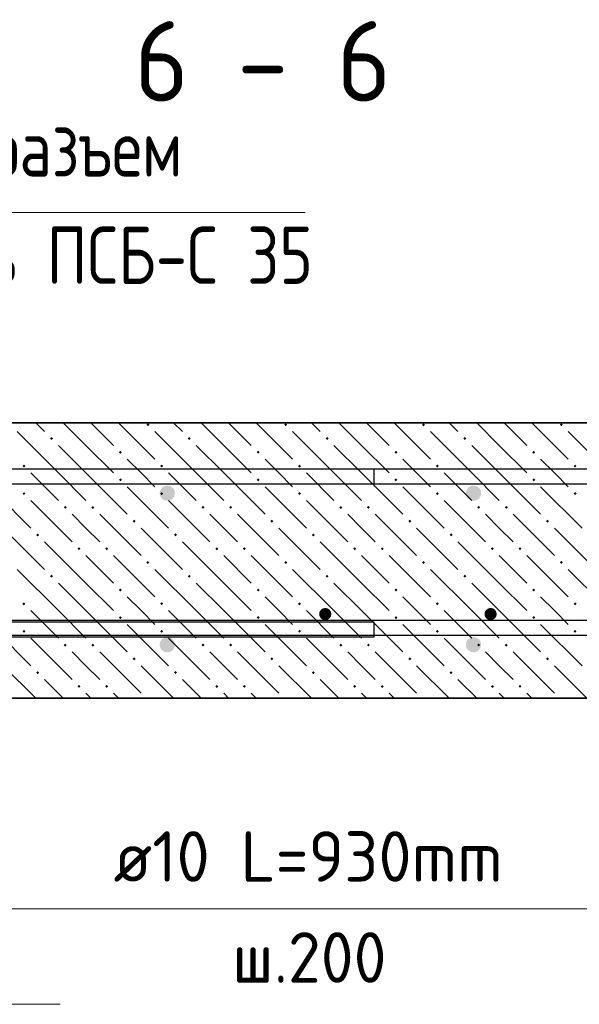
# Model space of a CAD drawing. Header units: millimetres. Extents: x 40580 to 1930067, y -240640 to 81020.
# Tile 462 of 656: x 1151486 to 1153922, y -233016 to -228726. Entities that reach past the tile are written whole.
import ezdxf

# ---------------------------------------------------------------- set-up
doc = ezdxf.new("R2010")
doc.units = ezdxf.units.MM
for name, color, linetype, lineweight in [('ЖБ Перекрытие верхний уровень', 7, 'Continuous', 35), ('Позиционная метка линия выноска', 7, 'Continuous', 13), ('Позиционная метка номер позиции', 7, 'Continuous', 13), ('Примечания', 7, 'Continuous', 13), ('Сечения символ', 7, 'Continuous', 25), ('Фиксатор', 7, 'Continuous', 25), ('Фоновоя арматура Х1', 52, 'Continuous', 25)]:
    doc.layers.add(name, color=color, linetype=linetype, lineweight=lineweight)
doc.styles.add('GOST 2.304', font='isocpeur.ttf', dxfattribs={"width": 0.8})
doc.styles.add('ISOCPEUR', font='isocpeur.ttf')

msp = doc.modelspace()

# ---------------------------------------------------------------- hatches: boundary and pattern name
at = {"layer": 'ЖБ Перекрытие верхний уровень', "linetype": 'Continuous', "lineweight": -3, "transparency": 33554687}
for points in [[(1152037.4, -230491), (1152043.9, -230484.5), (1152050.4, -230491), (1152043.9, -230497.5)], [(1152637.4, -230491), (1152643.9, -230484.5), (1152650.4, -230491), (1152643.9, -230497.5)], [(1153237.4, -230491), (1153243.9, -230484.5), (1153250.4, -230491), (1153243.9, -230497.5)], [(1153837.4, -230491), (1153843.9, -230484.5), (1153850.4, -230491), (1153843.9, -230497.5)], [(1151617.4, -230551), (1151623.9, -230544.5), (1151630.4, -230551), (1151623.9, -230557.5)], [(1152217.4, -230551), (1152223.9, -230544.5), (1152230.4, -230551), (1152223.9, -230557.5)], [(1152817.4, -230551), (1152823.9, -230544.5), (1152830.4, -230551), (1152823.9, -230557.5)], [(1153417.4, -230551), (1153423.9, -230544.5), (1153430.4, -230551), (1153423.9, -230557.5)], [(1151917.4, -230611), (1151923.9, -230604.5), (1151930.4, -230611), (1151923.9, -230617.5)], [(1152517.4, -230611), (1152523.9, -230604.5), (1152530.4, -230611), (1152523.9, -230617.5)], [(1153117.4, -230611), (1153123.9, -230604.5), (1153130.4, -230611), (1153123.9, -230617.5)], [(1153717.4, -230611), (1153723.9, -230604.5), (1153730.4, -230611), (1153723.9, -230617.5)], [(1151497.4, -230671), (1151503.9, -230664.5), (1151510.4, -230671), (1151503.9, -230677.5)], [(1152097.4, -230671), (1152103.9, -230664.5), (1152110.4, -230671), (1152103.9, -230677.5)], [(1152697.4, -230671), (1152703.9, -230664.5), (1152710.4, -230671), (1152703.9, -230677.5)], [(1153297.4, -230671), (1153303.9, -230664.5), (1153310.4, -230671), (1153303.9, -230677.5)], [(1153897.4, -230671), (1153903.9, -230664.5), (1153910.4, -230671), (1153903.9, -230677.5)], [(1151917.4, -230731), (1151923.9, -230724.5), (1151930.4, -230731), (1151923.9, -230737.5)], [(1152517.4, -230731), (1152523.9, -230724.5), (1152530.4, -230731), (1152523.9, -230737.5)], [(1153117.4, -230731), (1153123.9, -230724.5), (1153130.4, -230731), (1153123.9, -230737.5)], [(1153717.4, -230731), (1153723.9, -230724.5), (1153730.4, -230731), (1153723.9, -230737.5)], [(1151497.4, -230791), (1151503.9, -230784.5), (1151510.4, -230791), (1151503.9, -230797.5)], [(1152097.4, -230791), (1152103.9, -230784.5), (1152110.4, -230791), (1152103.9, -230797.5)], [(1152697.4, -230791), (1152703.9, -230784.5), (1152710.4, -230791), (1152703.9, -230797.5)], [(1153297.4, -230791), (1153303.9, -230784.5), (1153310.4, -230791), (1153303.9, -230797.5)], [(1153897.4, -230791), (1153903.9, -230784.5), (1153910.4, -230791), (1153903.9, -230797.5)], [(1151677.4, -230851), (1151683.9, -230844.5), (1151690.4, -230851), (1151683.9, -230857.5)], [(1151797.4, -230851), (1151803.9, -230844.5), (1151810.4, -230851), (1151803.9, -230857.5)], [(1152277.4, -230851), (1152283.9, -230844.5), (1152290.4, -230851), (1152283.9, -230857.5)], [(1152397.4, -230851), (1152403.9, -230844.5), (1152410.4, -230851), (1152403.9, -230857.5)], [(1152877.4, -230851), (1152883.9, -230844.5), (1152890.4, -230851), (1152883.9, -230857.5)], [(1152997.4, -230851), (1153003.9, -230844.5), (1153010.4, -230851), (1153003.9, -230857.5)], [(1153477.4, -230851), (1153483.9, -230844.5), (1153490.4, -230851), (1153483.9, -230857.5)], [(1153597.4, -230851), (1153603.9, -230844.5), (1153610.4, -230851), (1153603.9, -230857.5)], [(1151977.4, -230911), (1151983.9, -230904.5), (1151990.4, -230911), (1151983.9, -230917.5)], [(1152577.4, -230911), (1152583.9, -230904.5), (1152590.4, -230911), (1152583.9, -230917.5)], [(1153177.4, -230911), (1153183.9, -230904.5), (1153190.4, -230911), (1153183.9, -230917.5)], [(1153777.4, -230911), (1153783.9, -230904.5), (1153790.4, -230911), (1153783.9, -230917.5)], [(1151557.4, -230971), (1151563.9, -230964.5), (1151570.4, -230971), (1151563.9, -230977.5)], [(1152157.4, -230971), (1152163.9, -230964.5), (1152170.4, -230971), (1152163.9, -230977.5)], [(1152757.4, -230971), (1152763.9, -230964.5), (1152770.4, -230971), (1152763.9, -230977.5)], [(1153357.4, -230971), (1153363.9, -230964.5), (1153370.4, -230971), (1153363.9, -230977.5)], [(1151737.4, -231031), (1151743.9, -231024.5), (1151750.4, -231031), (1151743.9, -231037.5)], [(1151857.4, -231031), (1151863.9, -231024.5), (1151870.4, -231031), (1151863.9, -231037.5)], [(1152337.4, -231031), (1152343.9, -231024.5), (1152350.4, -231031), (1152343.9, -231037.5)], [(1152457.4, -231031), (1152463.9, -231024.5), (1152470.4, -231031), (1152463.9, -231037.5)], [(1152937.4, -231031), (1152943.9, -231024.5), (1152950.4, -231031), (1152943.9, -231037.5)], [(1153057.4, -231031), (1153063.9, -231024.5), (1153070.4, -231031), (1153063.9, -231037.5)], [(1153537.4, -231031), (1153543.9, -231024.5), (1153550.4, -231031), (1153543.9, -231037.5)], [(1153657.4, -231031), (1153663.9, -231024.5), (1153670.4, -231031), (1153663.9, -231037.5)], [(1152037.4, -231091), (1152043.9, -231084.5), (1152050.4, -231091), (1152043.9, -231097.5)], [(1152637.4, -231091), (1152643.9, -231084.5), (1152650.4, -231091), (1152643.9, -231097.5)], [(1153237.4, -231091), (1153243.9, -231084.5), (1153250.4, -231091), (1153243.9, -231097.5)], [(1153837.4, -231091), (1153843.9, -231084.5), (1153850.4, -231091), (1153843.9, -231097.5)], [(1151617.4, -231151), (1151623.9, -231144.5), (1151630.4, -231151), (1151623.9, -231157.5)], [(1152217.4, -231151), (1152223.9, -231144.5), (1152230.4, -231151), (1152223.9, -231157.5)], [(1152817.4, -231151), (1152823.9, -231144.5), (1152830.4, -231151), (1152823.9, -231157.5)], [(1153417.4, -231151), (1153423.9, -231144.5), (1153430.4, -231151), (1153423.9, -231157.5)], [(1151917.4, -231211), (1151923.9, -231204.5), (1151930.4, -231211), (1151923.9, -231217.5)], [(1152517.4, -231211), (1152523.9, -231204.5), (1152530.4, -231211), (1152523.9, -231217.5)], [(1153117.4, -231211), (1153123.9, -231204.5), (1153130.4, -231211), (1153123.9, -231217.5)], [(1153717.4, -231211), (1153723.9, -231204.5), (1153730.4, -231211), (1153723.9, -231217.5)], [(1151497.4, -231271), (1151503.9, -231264.5), (1151510.4, -231271), (1151503.9, -231277.5)], [(1152097.4, -231271), (1152103.9, -231264.5), (1152110.4, -231271), (1152103.9, -231277.5)], [(1152697.4, -231271), (1152703.9, -231264.5), (1152710.4, -231271), (1152703.9, -231277.5)], [(1153297.4, -231271), (1153303.9, -231264.5), (1153310.4, -231271), (1153303.9, -231277.5)], [(1153897.4, -231271), (1153903.9, -231264.5), (1153910.4, -231271), (1153903.9, -231277.5)], [(1151917.4, -231331), (1151923.9, -231324.5), (1151930.4, -231331), (1151923.9, -231337.5)], [(1152517.4, -231331), (1152523.9, -231324.5), (1152530.4, -231331), (1152523.9, -231337.5)], [(1153117.4, -231331), (1153123.9, -231324.5), (1153130.4, -231331), (1153123.9, -231337.5)], [(1153717.4, -231331), (1153723.9, -231324.5), (1153730.4, -231331), (1153723.9, -231337.5)], [(1151497.4, -231391), (1151503.9, -231384.5), (1151510.4, -231391), (1151503.9, -231397.5)], [(1152097.4, -231391), (1152103.9, -231384.5), (1152110.4, -231391), (1152103.9, -231397.5)], [(1152697.4, -231391), (1152703.9, -231384.5), (1152710.4, -231391), (1152703.9, -231397.5)], [(1153297.4, -231391), (1153303.9, -231384.5), (1153310.4, -231391), (1153303.9, -231397.5)], [(1153897.4, -231391), (1153903.9, -231384.5), (1153910.4, -231391), (1153903.9, -231397.5)], [(1151677.4, -231451), (1151683.9, -231444.5), (1151690.4, -231451), (1151683.9, -231457.5)], [(1151797.4, -231451), (1151803.9, -231444.5), (1151810.4, -231451), (1151803.9, -231457.5)], [(1152277.4, -231451), (1152283.9, -231444.5), (1152290.4, -231451), (1152283.9, -231457.5)], [(1152397.4, -231451), (1152403.9, -231444.5), (1152410.4, -231451), (1152403.9, -231457.5)], [(1152877.4, -231451), (1152883.9, -231444.5), (1152890.4, -231451), (1152883.9, -231457.5)], [(1152997.4, -231451), (1153003.9, -231444.5), (1153010.4, -231451), (1153003.9, -231457.5)], [(1153477.4, -231451), (1153483.9, -231444.5), (1153490.4, -231451), (1153483.9, -231457.5)], [(1153597.4, -231451), (1153603.9, -231444.5), (1153610.4, -231451), (1153603.9, -231457.5)], [(1151977.4, -231511), (1151983.9, -231504.5), (1151990.4, -231511), (1151983.9, -231517.5)], [(1152577.4, -231511), (1152583.9, -231504.5), (1152590.4, -231511), (1152583.9, -231517.5)], [(1153177.4, -231511), (1153183.9, -231504.5), (1153190.4, -231511), (1153183.9, -231517.5)], [(1153777.4, -231511), (1153783.9, -231504.5), (1153790.4, -231511), (1153783.9, -231517.5)], [(1151557.4, -231571), (1151563.9, -231564.5), (1151570.4, -231571), (1151563.9, -231577.5)], [(1152157.4, -231571), (1152163.9, -231564.5), (1152170.4, -231571), (1152163.9, -231577.5)], [(1152757.4, -231571), (1152763.9, -231564.5), (1152770.4, -231571), (1152763.9, -231577.5)], [(1153357.4, -231571), (1153363.9, -231564.5), (1153370.4, -231571), (1153363.9, -231577.5)], [(1151737.4, -231631), (1151743.9, -231624.5), (1151750.4, -231631), (1151743.9, -231637.5)], [(1151857.4, -231631), (1151863.9, -231624.5), (1151870.4, -231631), (1151863.9, -231637.5)], [(1152337.4, -231631), (1152343.9, -231624.5), (1152350.4, -231631), (1152343.9, -231637.5)], [(1152457.4, -231631), (1152463.9, -231624.5), (1152470.4, -231631), (1152463.9, -231637.5)], [(1152937.4, -231631), (1152943.9, -231624.5), (1152950.4, -231631), (1152943.9, -231637.5)], [(1153057.4, -231631), (1153063.9, -231624.5), (1153070.4, -231631), (1153063.9, -231637.5)], [(1153537.4, -231631), (1153543.9, -231624.5), (1153550.4, -231631), (1153543.9, -231637.5)], [(1153657.4, -231631), (1153663.9, -231624.5), (1153670.4, -231631), (1153663.9, -231637.5)]]:
    msp.add_hatch(color=7, dxfattribs=at).paths.add_polyline_path(points, flags=16)
at = {"layer": 'Фиксатор', "linetype": 'Continuous', "lineweight": 13, "transparency": 33554687}
for points in [[(1152842.6, -231315.9), (1152840.6, -231305.7), (1152834.8, -231297.1), (1152826.2, -231291.3), (1152816, -231289.3), (1152805.8, -231291.3), (1152797.1, -231297.1), (1152791.3, -231305.7), (1152789.3, -231315.9), (1152791.3, -231326.1), (1152797.1, -231334.8), (1152805.8, -231340.6), (1152816, -231342.6), (1152826.2, -231340.6), (1152834.8, -231334.8), (1152840.6, -231326.1)], [(1153562.6, -231315.9), (1153560.6, -231305.7), (1153554.8, -231297.1), (1153546.2, -231291.3), (1153536, -231289.3), (1153525.8, -231291.3), (1153517.1, -231297.1), (1153511.3, -231305.7), (1153509.3, -231315.9), (1153511.3, -231326.1), (1153517.1, -231334.8), (1153525.8, -231340.6), (1153536, -231342.6), (1153546.2, -231340.6), (1153554.8, -231334.8), (1153560.6, -231326.1)]]:
    msp.add_hatch(color=7, dxfattribs=at).paths.add_polyline_path(points)
at = {"layer": 'Фоновоя арматура Х1', "linetype": 'Continuous', "lineweight": -3, "transparency": 33554687}
for points in [[(1152161.6, -230789.3), (1152159, -230776.5), (1152151.8, -230765.7), (1152141, -230758.5), (1152128.2, -230755.9), (1152115.5, -230758.5), (1152104.7, -230765.7), (1152097.4, -230776.5), (1152094.9, -230789.3), (1152097.4, -230802), (1152104.7, -230812.8), (1152115.5, -230820.1), (1152128.2, -230822.6), (1152141, -230820.1), (1152151.8, -230812.8), (1152159, -230802)], [(1153494.9, -230789.3), (1153492.4, -230776.5), (1153485.1, -230765.7), (1153474.3, -230758.5), (1153461.6, -230755.9), (1153448.8, -230758.5), (1153438, -230765.7), (1153430.8, -230776.5), (1153428.2, -230789.3), (1153430.8, -230802), (1153438, -230812.8), (1153448.8, -230820.1), (1153461.6, -230822.6), (1153474.3, -230820.1), (1153485.1, -230812.8), (1153492.4, -230802)], [(1152161.6, -231449.3), (1152159, -231436.5), (1152151.8, -231425.7), (1152141, -231418.5), (1152128.2, -231415.9), (1152115.5, -231418.5), (1152104.7, -231425.7), (1152097.4, -231436.5), (1152094.9, -231449.3), (1152097.4, -231462), (1152104.7, -231472.8), (1152115.5, -231480.1), (1152128.2, -231482.6), (1152141, -231480.1), (1152151.8, -231472.8), (1152159, -231462)], [(1153494.9, -231449.3), (1153492.4, -231436.5), (1153485.1, -231425.7), (1153474.3, -231418.5), (1153461.6, -231415.9), (1153448.8, -231418.5), (1153438, -231425.7), (1153430.8, -231436.5), (1153428.2, -231449.3), (1153430.8, -231462), (1153438, -231472.8), (1153448.8, -231480.1), (1153461.6, -231482.6), (1153474.3, -231480.1), (1153485.1, -231472.8), (1153492.4, -231462)]]:
    msp.add_hatch(color=7, dxfattribs=at).paths.add_polyline_path(points)

# ---------------------------------------------------------------- linework, layer by layer
at = {"color": 38, "linetype": 'Continuous', "lineweight": 25, "true_color": 0x5f1e0f, "transparency": 33554687}
for points in [[(1150383.9, -230682.6), (1153028.2, -230682.6), (1153028.2, -230749.3)], [(1150383.9, -230682.6), (1153028.2, -230682.6), (1153028.2, -230749.3)], [(1153028.2, -230749.3), (1150388.5, -230749.3)], [(1153028.2, -230749.3), (1150388.5, -230749.3)], [(1150388.5, -231349.3), (1153028.2, -231349.3), (1153028.2, -231415.9), (1150383.9, -231415.9)], [(1150388.5, -231349.3), (1153028.2, -231349.3), (1153028.2, -231415.9), (1150383.9, -231415.9)]]:
    msp.add_lwpolyline(points, dxfattribs=at)
at = {"layer": 'ЖБ Перекрытие верхний уровень', "transparency": 33554687}
for p, q in [((1157328.2, -230482.6), (1149994.9, -230482.6)), ((1151328.2, -231682.6), (1157328.2, -231682.6))]:
    msp.add_line(p, q, dxfattribs=at)
at = {"layer": 'ЖБ Перекрытие верхний уровень', "color": 9, "linetype": 'Continuous', "lineweight": -3, "true_color": 0xc7c7c7, "transparency": 33554687}
for p, q in [((1151555.4, -230482.6), (1151593.9, -230521)), ((1151773.9, -230581), (1151675.4, -230482.6)), ((1151795.4, -230482.6), (1151893.9, -230581)), ((1151915.4, -230482.6), (1152073.9, -230641)), ((1152155.4, -230482.6), (1152193.9, -230521)), ((1152373.9, -230581), (1152275.4, -230482.6)), ((1152395.4, -230482.6), (1152493.9, -230581)), ((1152515.4, -230482.6), (1152673.9, -230641)), ((1152755.4, -230482.6), (1152793.9, -230521)), ((1152973.9, -230581), (1152875.4, -230482.6)), ((1152995.4, -230482.6), (1153093.9, -230581)), ((1153115.4, -230482.6), (1153273.9, -230641)), ((1153355.4, -230482.6), (1153393.9, -230521)), ((1153573.9, -230581), (1153475.4, -230482.6)), ((1153595.4, -230482.6), (1153693.9, -230581)), ((1153715.4, -230482.6), (1153873.9, -230641)), ((1151653.9, -230701), (1151473.9, -230521)), ((1152253.9, -230701), (1152073.9, -230521)), ((1152853.9, -230701), (1152673.9, -230521)), ((1153453.9, -230701), (1153273.9, -230521)), ((1154053.9, -230701), (1153873.9, -230521)), ((1151653.9, -230581), (1151773.9, -230701)), ((1151773.9, -230581), (1151893.9, -230701)), ((1152253.9, -230581), (1152373.9, -230701)), ((1152373.9, -230581), (1152493.9, -230701)), ((1152853.9, -230581), (1152973.9, -230701)), ((1152973.9, -230581), (1153093.9, -230701)), ((1153453.9, -230581), (1153573.9, -230701)), ((1153573.9, -230581), (1153693.9, -230701)), ((1152013.9, -230701), (1151953.9, -230641)), ((1152613.9, -230701), (1152553.9, -230641)), ((1153213.9, -230701), (1153153.9, -230641)), ((1153813.9, -230701), (1153753.9, -230641)), ((1151533.9, -230701), (1151653.9, -230821)), ((1151653.9, -230701), (1151773.9, -230821)), ((1151773.9, -230701), (1151953.9, -230881)), ((1152073.9, -230761), (1152013.9, -230701)), ((1152133.9, -230701), (1152253.9, -230821)), ((1152253.9, -230701), (1152373.9, -230821)), ((1152373.9, -230701), (1152553.9, -230881)), ((1152673.9, -230761), (1152613.9, -230701)), ((1152733.9, -230701), (1152853.9, -230821)), ((1152853.9, -230701), (1152973.9, -230821)), ((1152973.9, -230701), (1153153.9, -230881)), ((1153273.9, -230761), (1153213.9, -230701)), ((1153333.9, -230701), (1153453.9, -230821)), ((1153453.9, -230701), (1153573.9, -230821)), ((1153573.9, -230701), (1153753.9, -230881)), ((1153873.9, -230761), (1153813.9, -230701)), ((1151353.9, -230761), (1151533.9, -230941)), ((1151953.9, -230761), (1152133.9, -230941)), ((1152553.9, -230761), (1152733.9, -230941)), ((1153153.9, -230761), (1153333.9, -230941)), ((1153753.9, -230761), (1153933.9, -230941)), ((1151533.9, -230821), (1151713.9, -231001)), ((1152133.9, -230821), (1152313.9, -231001)), ((1152733.9, -230821), (1152913.9, -231001)), ((1153333.9, -230821), (1153513.9, -231001)), ((1151773.9, -230941), (1151713.9, -230881)), ((1151833.9, -230881), (1152013.9, -231061)), ((1152373.9, -230941), (1152313.9, -230881)), ((1152433.9, -230881), (1152613.9, -231061)), ((1152973.9, -230941), (1152913.9, -230881)), ((1153033.9, -230881), (1153213.9, -231061)), ((1153573.9, -230941), (1153513.9, -230881)), ((1153633.9, -230881), (1153813.9, -231061)), ((1151413.9, -230941), (1151593.9, -231121)), ((1151833.9, -231001), (1151773.9, -230941)), ((1152013.9, -230941), (1152193.9, -231121)), ((1152433.9, -231001), (1152373.9, -230941)), ((1152613.9, -230941), (1152793.9, -231121)), ((1153033.9, -231001), (1152973.9, -230941)), ((1153213.9, -230941), (1153393.9, -231121)), ((1153633.9, -231001), (1153573.9, -230941)), ((1153813.9, -230941), (1153993.9, -231121)), ((1151773.9, -231181), (1151593.9, -231001)), ((1152373.9, -231181), (1152193.9, -231001)), ((1152973.9, -231181), (1152793.9, -231001)), ((1153573.9, -231181), (1153393.9, -231001)), ((1151773.9, -231061), (1151893.9, -231181)), ((1151893.9, -231061), (1152073.9, -231241)), ((1152373.9, -231061), (1152493.9, -231181)), ((1152493.9, -231061), (1152673.9, -231241)), ((1152973.9, -231061), (1153093.9, -231181)), ((1153093.9, -231061), (1153273.9, -231241)), ((1153573.9, -231061), (1153693.9, -231181)), ((1153693.9, -231061), (1153873.9, -231241)), ((1151653.9, -231301), (1151473.9, -231121)), ((1152253.9, -231301), (1152073.9, -231121)), ((1152853.9, -231301), (1152673.9, -231121)), ((1153453.9, -231301), (1153273.9, -231121)), ((1154053.9, -231301), (1153873.9, -231121)), ((1151653.9, -231181), (1151773.9, -231301)), ((1151773.9, -231181), (1151893.9, -231301)), ((1152253.9, -231181), (1152373.9, -231301)), ((1152373.9, -231181), (1152493.9, -231301)), ((1152853.9, -231181), (1152973.9, -231301)), ((1152973.9, -231181), (1153093.9, -231301)), ((1153453.9, -231181), (1153573.9, -231301)), ((1153573.9, -231181), (1153693.9, -231301)), ((1152013.9, -231301), (1151953.9, -231241)), ((1152613.9, -231301), (1152553.9, -231241)), ((1153213.9, -231301), (1153153.9, -231241)), ((1153813.9, -231301), (1153753.9, -231241)), ((1151533.9, -231301), (1151653.9, -231421)), ((1151653.9, -231301), (1151773.9, -231421)), ((1151773.9, -231301), (1151953.9, -231481)), ((1152073.9, -231361), (1152013.9, -231301)), ((1152133.9, -231301), (1152253.9, -231421)), ((1152253.9, -231301), (1152373.9, -231421)), ((1152373.9, -231301), (1152553.9, -231481)), ((1152673.9, -231361), (1152613.9, -231301)), ((1152733.9, -231301), (1152853.9, -231421)), ((1152853.9, -231301), (1152973.9, -231421)), ((1152973.9, -231301), (1153153.9, -231481)), ((1153273.9, -231361), (1153213.9, -231301)), ((1153333.9, -231301), (1153453.9, -231421)), ((1153453.9, -231301), (1153573.9, -231421)), ((1153573.9, -231301), (1153753.9, -231481)), ((1153873.9, -231361), (1153813.9, -231301)), ((1151353.9, -231361), (1151533.9, -231541)), ((1151953.9, -231361), (1152133.9, -231541)), ((1152553.9, -231361), (1152733.9, -231541)), ((1153153.9, -231361), (1153333.9, -231541)), ((1153753.9, -231361), (1153933.9, -231541)), ((1151533.9, -231421), (1151713.9, -231601)), ((1152133.9, -231421), (1152313.9, -231601)), ((1152733.9, -231421), (1152913.9, -231601)), ((1153333.9, -231421), (1153513.9, -231601)), ((1151773.9, -231541), (1151713.9, -231481)), ((1151833.9, -231481), (1152013.9, -231661)), ((1152373.9, -231541), (1152313.9, -231481)), ((1152433.9, -231481), (1152613.9, -231661)), ((1152973.9, -231541), (1152913.9, -231481)), ((1153033.9, -231481), (1153213.9, -231661)), ((1153573.9, -231541), (1153513.9, -231481)), ((1153633.9, -231481), (1153813.9, -231661)), ((1151413.9, -231541), (1151555.4, -231682.6)), ((1151833.9, -231601), (1151773.9, -231541)), ((1152013.9, -231541), (1152155.4, -231682.6)), ((1152433.9, -231601), (1152373.9, -231541)), ((1152613.9, -231541), (1152755.4, -231682.6)), ((1153033.9, -231601), (1152973.9, -231541)), ((1153213.9, -231541), (1153355.4, -231682.6)), ((1153633.9, -231601), (1153573.9, -231541)), ((1153813.9, -231541), (1153955.4, -231682.6)), ((1151675.4, -231682.6), (1151593.9, -231601)), ((1152275.4, -231682.6), (1152193.9, -231601)), ((1152875.4, -231682.6), (1152793.9, -231601)), ((1153475.4, -231682.6), (1153393.9, -231601)), ((1151773.9, -231661), (1151795.4, -231682.6)), ((1151893.9, -231661), (1151915.4, -231682.6)), ((1152373.9, -231661), (1152395.4, -231682.6)), ((1152493.9, -231661), (1152515.4, -231682.6)), ((1152973.9, -231661), (1152995.4, -231682.6)), ((1153093.9, -231661), (1153115.4, -231682.6)), ((1153573.9, -231661), (1153595.4, -231682.6)), ((1153693.9, -231661), (1153715.4, -231682.6))]:
    msp.add_line(p, q, dxfattribs=at)
at = {"layer": 'Позиционная метка линия выноска', "color": 7, "linetype": 'Continuous', "lineweight": 13, "transparency": 33554687}
msp.add_lwpolyline([(1152728.2, -229565.9), (1149694.9, -229565.9), (1149694.9, -230482.6)], dxfattribs=at)
at = {"layer": 'Позиционная метка номер позиции', "color": 7, "linetype": 'Continuous', "lineweight": 13, "transparency": 33554687}
msp.add_lwpolyline([(1150194.9, -231029.3), (1150594.9, -231029.3), (1150594.9, -232599.3), (1154018.2, -232599.3)], dxfattribs=at)
at = {"layer": 'Примечания', "color": 7, "linetype": 'Continuous', "lineweight": 13, "transparency": 33554687}
msp.add_line((1151661.6, -233015.9), (1150721.6, -233015.9), dxfattribs=at)
at = {"layer": 'Фоновоя арматура Х1', "color": 251, "linetype": 'Continuous', "lineweight": -3, "true_color": 0x656565, "transparency": 33554687}
for points in [[(1150161.6, -230682.6), (1157361.6, -230682.6), (1157361.6, -230749.3), (1150161.6, -230749.3), (1150161.6, -230682.6)], [(1150161.6, -230682.6), (1157361.6, -230682.6), (1157361.6, -230749.3), (1150161.6, -230749.3), (1150161.6, -230682.6)], [(1150161.6, -231342.6), (1157361.6, -231342.6), (1157361.6, -231409.3), (1150161.6, -231409.3), (1150161.6, -231342.6)], [(1150161.6, -231342.6), (1157361.6, -231342.6), (1157361.6, -231409.3), (1150161.6, -231409.3), (1150161.6, -231342.6)]]:
    msp.add_lwpolyline(points, dxfattribs=at)

# ---------------------------------------------------------------- texts
at = {"color": 7, "linetype": 'Continuous', "lineweight": 13, "transparency": 33554687, "char_height": 220, "attachment_point": 7, "style": 'ISOCPEUR'}
for s, insert, width in [('\\W0.96;ø10 L=930mm ', (1151893.9, -232481.9), 1997.586), ('\\W0.95;ш.200 ', (1152410.9, -232921.9), 962.821)]:
    msp.add_mtext(s, dxfattribs=dict(at, insert=insert, width=width))
at = {"layer": 'Примечания', "color": 7, "linetype": 'Continuous', "lineweight": 25, "transparency": 33554687, "char_height": 250, "attachment_point": 7, "style": 'GOST 2.304'}
for s, insert, width in [('Терморазъем', (1150628.2, -229477.6), 1768.073), ('заполнить\\~ПСБ-С\\~35', (1150165.7, -229877.6), 2692.065)]:
    msp.add_mtext(s, dxfattribs=dict(at, insert=insert, width=width))
at = {"layer": 'Сечения символ', "color": 7, "linetype": 'Continuous', "lineweight": -3, "transparency": 33554687, "insert": (1151984.1, -229082.6), "char_height": 350, "width": 1320.592, "attachment_point": 7, "style": 'ISOCPEUR'}
msp.add_mtext('\\W0.94;6 - 6', dxfattribs=at)

doc.saveas('drawing.dxf')
